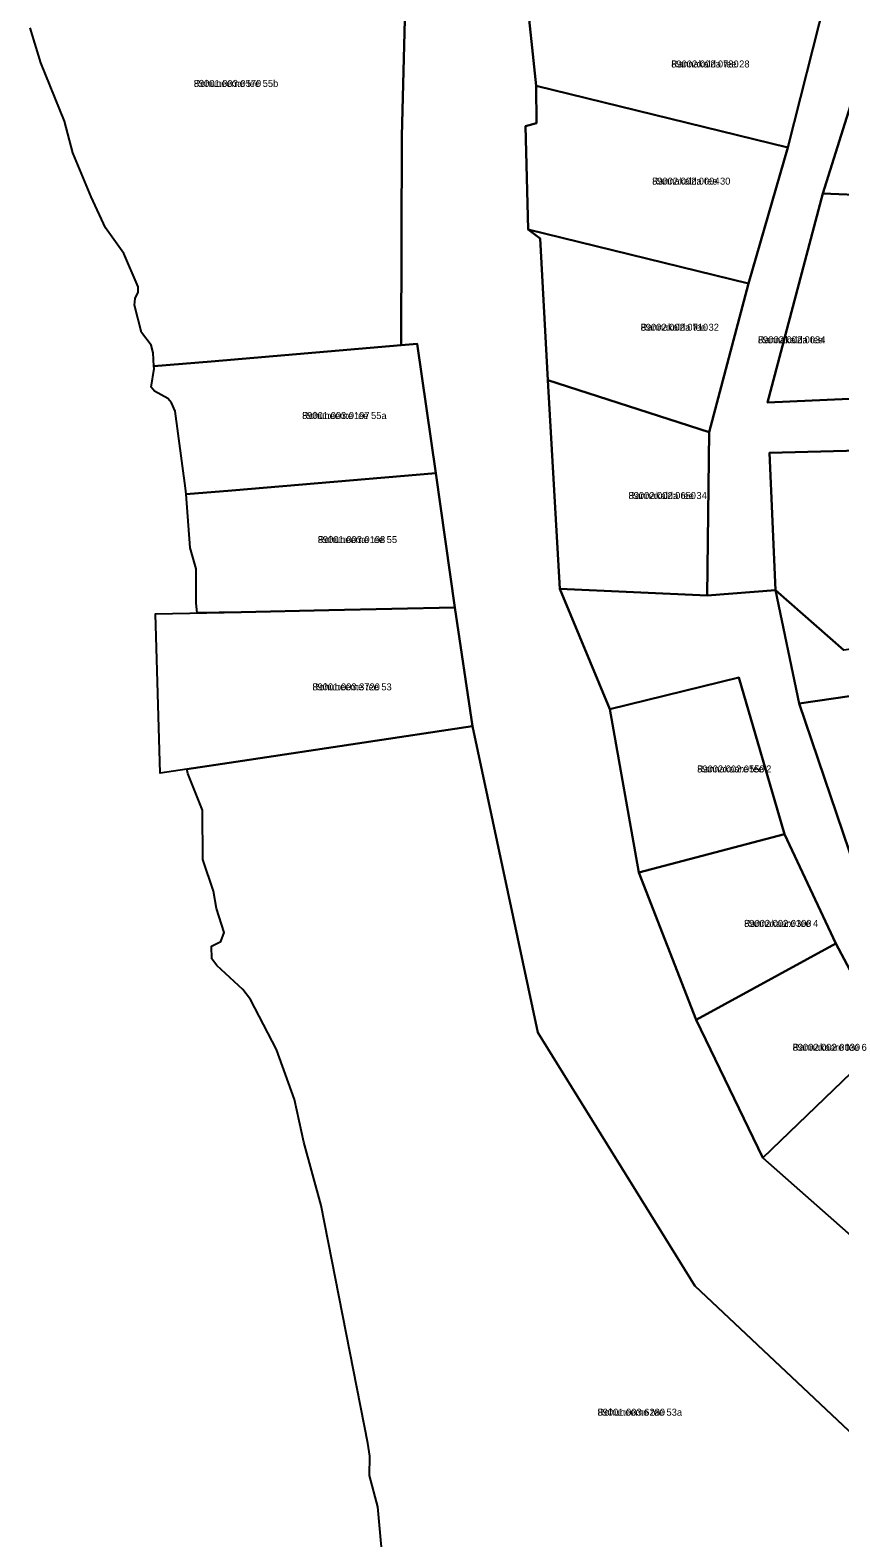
# Model space of a CAD drawing. Extents: x 526849 to 562296, y 6591741 to 6618546.
# Drawn here: x 545050.8 to 545225, y 6598740.8 to 6599065.1 of the extents above; entities that cross this region are included whole.
import ezdxf

# ---------------------------------------------------------------- set-up
doc = ezdxf.new("R2010")
doc.units = 0
for name, color, linetype in [('L_AADRESS', 7, 'Continuous'), ('PIIR', 7, 'Continuous'), ('TUNNUS', 7, 'Continuous')]:
    doc.layers.add(name, color=color, linetype=linetype)

msp = doc.modelspace()

# ---------------------------------------------------------------- linework, layer by layer
at = {"layer": 'PIIR'}
for points in [[(545337.15, 6598660.06), (545193.8, 6598795.02), (545159.99, 6598849.55), (545145.95, 6598915.41), (545142.13, 6598940.9), (545138.07, 6598969.82), (545134.04, 6598997.61), (545130.65, 6598997.32), (545130.74, 6599042.32), (545131.68, 6599078.61), (545126.56, 6599111.99), (545126.58, 6599116.43), (545126.61, 6599117.67), (545126.77, 6599126.71), (545121.6, 6599152.8), (545120.44, 6599158.71), (545111.12, 6599202.22), (545110.07, 6599207.11), (545100.98, 6599236.93), (545098.52, 6599244.83), (545092.04, 6599266.15), (545093.24, 6599266.51), (545086.79, 6599283.13)], [(545131.68, 6599078.61), (545130.74, 6599042.32), (545130.65, 6598997.32), (545089.78, 6598993.86), (545077.45, 6598992.83), (545077.26, 6598995.68), (545076.82, 6598997.31), (545074.78, 6599000.04), (545073.25, 6599005.95), (545073.43, 6599007.35), (545074.06, 6599008.77), (545074.06, 6599009.89), (545070.97, 6599017.03), (545067, 6599022.59), (545063.9, 6599029.25), (545060.01, 6599038.7), (545058.19, 6599045.53), (545053.11, 6599058.07), (545050.81, 6599065.61)], [(545157.46, 6599074.25), (545159.68, 6599053.12), (545159.72, 6599045.05), (545157.34, 6599044.47), (545157.94, 6599022.25), (545160.52, 6599020.27), (545162.17, 6598989.81), (545164.76, 6598944.97), (545175.52, 6598919.06), (545181.77, 6598883.94), (545194.09, 6598852.26), (545208.38, 6598822.56), (545230.43, 6598803.15), (545251.52, 6598782.42), (545271.32, 6598762.31), (545272.85, 6598762), (545294.22, 6598742.06), (545313.37, 6598724.51)], [(545231.21, 6599061.42), (545221.35, 6599029.96), (545209.39, 6598985), (545239.89, 6598986.39)], [(545240.2, 6598974.99), (545209.84, 6598974.16), (545211.17, 6598944.68), (545225.84, 6598931.78)], [(545234.99, 6598848.14), (545224.13, 6598868.63), (545213.05, 6598892.21), (545203.26, 6598925.84), (545175.52, 6598919.06), (545164.76, 6598944.97), (545196.43, 6598943.52), (545211.17, 6598944.68), (545216.26, 6598920.26), (545229.73, 6598880.53)], [(545127.01, 6598731.83), (545125.58, 6598747.55), (545123.83, 6598754.22), (545123.91, 6598758.43), (545123.43, 6598761.2), (545113.43, 6598812.32), (545109.7, 6598825.97), (545107.64, 6598835.14), (545103.8, 6598845.84), (545098.19, 6598856.61), (545096.53, 6598858.76), (545090.97, 6598863.91), (545089.86, 6598865.34), (545089.8, 6598868.1), (545091.85, 6598869.07), (545092.53, 6598871), (545090.89, 6598876.22), (545090.26, 6598879.95), (545087.95, 6598886.7), (545087.87, 6598897.33), (545084.72, 6598905.21), (545084.5, 6598906.17), (545096.47, 6598907.97), (545145.95, 6598915.41), (545159.99, 6598849.55), (545193.8, 6598795.02), (545337.15, 6598660.06)]]:
    msp.add_lwpolyline(points, dxfattribs=at)
for points in [[(545211.17, 6598944.68), (545196.43, 6598943.52), (545196.87, 6598978.62), (545205.36, 6599010.61), (545213.82, 6599039.87), (545221.9, 6599071.86), (545227.81, 6599072.78), (545232.05, 6599075.24), (545239.89, 6599071.85), (545264.51, 6599071.64), (545295.75, 6599070.15), (545320.25, 6599067.71), (545323.96, 6599072.4), (545328.64, 6599069.28), (545334.02, 6599040.77), (545339.35, 6599007.37), (545344.13, 6598978.16), (545349.04, 6598951.85), (545350.43, 6598942.02), (545339.59, 6598940.26), (545309.07, 6598935.32), (545277.76, 6598930.38), (545245.23, 6598924.54), (545216.26, 6598920.26)], [(545157.46, 6599074.25), (545202.51, 6599072.02), (545221.9, 6599071.86), (545213.82, 6599039.87), (545159.68, 6599053.12)], [(545231.21, 6599061.42), (545236.78, 6599063.98), (545240.11, 6599064.05), (545252.84, 6599063), (545254.14, 6599027.61), (545242.09, 6599029.09), (545221.35, 6599029.96)], [(545157.34, 6599044.47), (545159.72, 6599045.05), (545159.68, 6599053.12), (545213.82, 6599039.87), (545205.36, 6599010.61), (545157.94, 6599022.25)], [(545221.35, 6599029.96), (545242.09, 6599029.09), (545239.89, 6598986.39), (545209.39, 6598985)], [(545196.87, 6598978.62), (545162.17, 6598989.81), (545160.52, 6599020.27), (545157.94, 6599022.25), (545205.36, 6599010.61)], [(545084.34, 6598965.28), (545084.23, 6598966.58), (545082, 6598983.17), (545081.24, 6598984.97), (545080.43, 6598985.84), (545077.56, 6598987.42), (545076.84, 6598988.3), (545077.48, 6598992.29), (545077.45, 6598992.83), (545089.78, 6598993.86), (545130.65, 6598997.32), (545134.04, 6598997.61), (545138.07, 6598969.82), (545094.18, 6598966.11)], [(545162.17, 6598989.81), (545196.87, 6598978.62), (545196.43, 6598943.52), (545164.76, 6598944.97)], [(545245.65, 6598934.56), (545225.84, 6598931.78), (545211.17, 6598944.68), (545209.84, 6598974.16), (545240.2, 6598974.99)], [(545086.76, 6598939.74), (545086.53, 6598941.86), (545086.53, 6598949.24), (545085.26, 6598953.72), (545084.34, 6598965.28), (545094.18, 6598966.11), (545138.07, 6598969.82), (545142.13, 6598940.9), (545115.08, 6598940.34), (545096.21, 6598939.94)], [(545096.21, 6598939.94), (545115.08, 6598940.34), (545142.13, 6598940.9), (545145.95, 6598915.41), (545096.47, 6598907.97), (545078.8, 6598905.31), (545077.76, 6598939.55)], [(545203.26, 6598925.84), (545213.05, 6598892.21), (545181.77, 6598883.94), (545175.52, 6598919.06)], [(545216.26, 6598920.26), (545245.23, 6598924.54), (545251.14, 6598886.75), (545229.73, 6598880.53)], [(545181.77, 6598883.94), (545213.05, 6598892.21), (545224.13, 6598868.63), (545194.09, 6598852.26)], [(545224.13, 6598868.63), (545234.99, 6598848.14), (545208.38, 6598822.56), (545194.09, 6598852.26)], [(545208.38, 6598822.56), (545234.99, 6598848.14), (545239.96, 6598842.81), (545254.57, 6598827.21), (545230.43, 6598803.15)]]:
    msp.add_lwpolyline(points, close=True, dxfattribs=at)

# ---------------------------------------------------------------- texts
at = {"layer": 'L_AADRESS'}
for s, p in [('Rannakalda tee 28', (545188.71, 6599057.06)), ('Rohuneeme tee 55b', (545086, 6599052.88)), ('Rannakalda tee 30', (545184.59, 6599031.87)), ('Rannakalda tee 32', (545182.13, 6599000.44)), ('Rannakalda tee', (545207.36, 6598997.75)), ('Rohuneeme tee 55a', (545109.31, 6598981.45)), ('Rannakalda tee 34', (545179.52, 6598964.25)), ('Rohuneeme tee 55', (545112.68, 6598954.78)), ('Rohuneeme tee 53', (545111.53, 6598923.1)), ('Rannakaare tee 2', (545194.29, 6598905.45)), ('Rannakaare tee 4', (545204.38, 6598872.24)), ('Rannakaare tee 6', (545214.82, 6598845.59)), ('Rohuneeme tee 53a', (545172.86, 6598767.11))]:
    msp.add_text(s, height=1.5, dxfattribs=at).set_placement(p)
at = {"layer": 'TUNNUS'}
for s, p in [('89002:002:0780', (545188.71, 6599057.06)), ('89001:003:0570', (545086, 6599052.88)), ('89002:002:0004', (545184.59, 6599031.87)), ('89002:002:0710', (545182.13, 6599000.44)), ('89002:002:0034', (545207.36, 6598997.75)), ('89001:003:0197', (545109.31, 6598981.45)), ('89002:002:0650', (545179.52, 6598964.25)), ('89001:003:0198', (545112.68, 6598954.78)), ('89001:003:3720', (545111.53, 6598923.1)), ('89002:002:0550', (545194.29, 6598905.45)), ('89002:002:0300', (545204.38, 6598872.24)), ('89002:002:0030', (545214.82, 6598845.59)), ('89001:003:6280', (545172.86, 6598767.11))]:
    msp.add_text(s, height=1.5, dxfattribs=at).set_placement(p)

doc.saveas('drawing.dxf')
